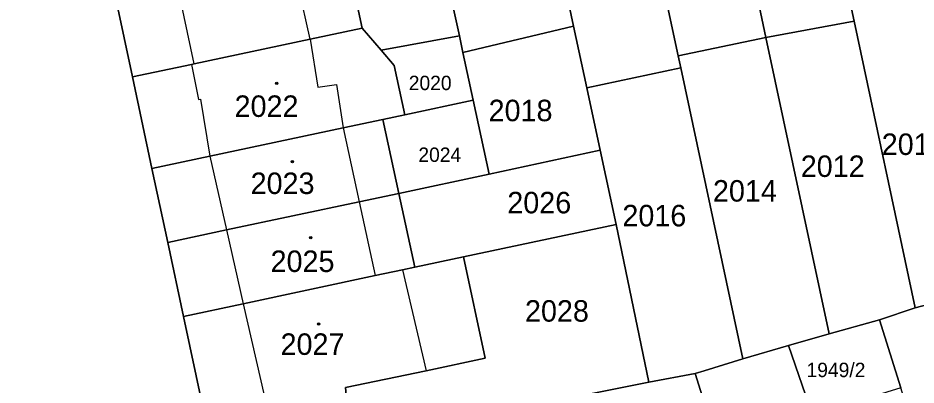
# Model space of a CAD drawing. Extents: x -596233 to -595156, y -1161235 to -1159375.
# Drawn here: x -595806.5 to -595735.4, y -1161048.4 to -1161019.3 of the extents above; entities that cross this region are included whole.
import ezdxf

# ---------------------------------------------------------------- set-up
doc = ezdxf.new("R2010")
doc.units = 0
for name, color, linetype in [('KN_CAR_KR', 7, 'Continuous'), ('KN_KULTURY', 7, 'Continuous'), ('KN_PARC_CIS_POZ', 7, 'Continuous'), ('KN_PARC_CIS_STAV', 7, 'Continuous'), ('KN_PARC_PLOCHA', 7, 'Continuous'), ('parcely_l', 7, 'Continuous')]:
    doc.layers.add(name, color=color, linetype=linetype)

msp = doc.modelspace()

# ---------------------------------------------------------------- linework, layer by layer
at = {"layer": 'KN_CAR_KR'}
for points in [[(-595792.5, -1161022.97), (-595794.54, -1161013.4)], [(-595783.32, -1161021.01), (-595784.25, -1161016.87)], [(-595783.32, -1161021.01), (-595782.73, -1161024.82)], [(-595792.71, -1161023.01), (-595792.16, -1161025.79)], [(-595782.73, -1161024.82), (-595781.25, -1161024.6)], [(-595781.25, -1161024.6), (-595780.72, -1161028.04)], [(-595792.16, -1161025.79), (-595792.01, -1161025.76)], [(-595792.01, -1161025.76), (-595791.26, -1161030.27)], [(-595780.72, -1161028.04), (-595779.44, -1161033.89)], [(-595791.26, -1161030.27), (-595789.95, -1161036.11)], [(-595779.44, -1161033.89), (-595778.17, -1161039.73)], [(-595789.95, -1161036.11), (-595788.64, -1161041.96)], [(-595776.02, -1161039.27), (-595774.15, -1161047.25)], [(-595788.64, -1161041.96), (-595786.95, -1161049.32)]]:
    msp.add_lwpolyline(points, dxfattribs=at)
at = {"layer": 'KN_KULTURY'}
for centre, radius in [((-595785.97, -1161024.51), 0.09), ((-595785.97, -1161024.51), 0.0398), ((-595784.73, -1161030.72), 0.09), ((-595784.73, -1161030.72), 0.0398), ((-595783.28, -1161036.72), 0.09), ((-595783.28, -1161036.72), 0.0398), ((-595782.66, -1161043.55), 0.09), ((-595782.66, -1161043.55), 0.0398)]:
    msp.add_circle(centre, radius, dxfattribs=at)
at = {"layer": 'KN_PARC_PLOCHA'}
for points in [[(-595741.26, -1161014.93), (-595740.27, -1161019.58), (-595747.24, -1161020.89), (-595748.55, -1161014.71), (-595751.19, -1161002.33), (-595752.23, -1160997.44), (-595745.3, -1160995.96), (-595744.32, -1161000.56), (-595744.27, -1161000.8), (-595741.95, -1161011.66), (-595741.58, -1161013.42)], [(-595747.24, -1161020.89), (-595754.19, -1161022.33), (-595755.5, -1161016.17), (-595758.15, -1161003.71), (-595758.18, -1161003.57), (-595759.17, -1160998.92), (-595752.23, -1160997.44), (-595751.19, -1161002.33), (-595748.55, -1161014.71)], [(-595754.19, -1161022.33), (-595753.98, -1161023.28), (-595761.43, -1161024.86), (-595762.48, -1161019.98), (-595762.96, -1161017.73), (-595763.21, -1161016.56), (-595765.64, -1161005.31), (-595766.67, -1161000.52), (-595759.17, -1160998.92), (-595758.18, -1161003.57), (-595758.15, -1161003.71), (-595755.5, -1161016.17)], [(-595762.48, -1161019.98), (-595771.23, -1161022.06), (-595771.51, -1161020.76), (-595771.97, -1161018.61), (-595772.18, -1161017.63), (-595774.41, -1161007.17), (-595775.43, -1161002.38), (-595766.67, -1161000.52), (-595765.64, -1161005.31), (-595763.21, -1161016.56), (-595762.96, -1161017.73)], [(-595771.51, -1161020.76), (-595777.7, -1161021.9), (-595779.21, -1161020.14), (-595780.07, -1161016.08), (-595780.1, -1161015.94), (-595781.62, -1161008.81), (-595781.67, -1161008.57), (-595782.66, -1161003.92), (-595775.43, -1161002.38), (-595774.41, -1161007.17), (-595772.18, -1161017.63), (-595771.97, -1161018.61)], [(-595779.21, -1161020.14), (-595783.32, -1161021.01), (-595792.5, -1161022.97), (-595792.71, -1161023.01), (-595797.39, -1161024.01), (-595800.84, -1161007.79), (-595782.66, -1161003.92), (-595781.67, -1161008.57), (-595781.62, -1161008.81), (-595780.1, -1161015.94), (-595780.07, -1161016.08)], [(-595734.81, -1161014.74), (-595729.32, -1161040.51), (-595731.29, -1161041.19), (-595735.43, -1161042.27), (-595740.27, -1161019.58), (-595741.26, -1161014.93), (-595735.05, -1161013.59)], [(-595777.7, -1161021.9), (-595776.68, -1161023.09), (-595775.84, -1161027), (-595777.56, -1161027.37), (-595780.72, -1161028.04), (-595791.26, -1161030.27), (-595795.85, -1161031.24), (-595797.39, -1161024.01), (-595792.71, -1161023.01), (-595792.5, -1161022.97), (-595783.32, -1161021.01), (-595779.21, -1161020.14)], [(-595761.43, -1161024.86), (-595760.36, -1161029.81), (-595769.16, -1161031.71), (-595770.42, -1161025.85), (-595771.23, -1161022.06), (-595762.48, -1161019.98)], [(-595735.43, -1161042.27), (-595738.25, -1161043.22), (-595742.24, -1161044.34), (-595747.24, -1161020.89), (-595740.27, -1161019.58)], [(-595771.23, -1161022.06), (-595770.42, -1161025.85), (-595775.84, -1161027), (-595776.68, -1161023.09), (-595777.7, -1161021.9), (-595771.51, -1161020.76)], [(-595742.24, -1161044.34), (-595745.45, -1161045.26), (-595749.08, -1161046.3), (-595753.98, -1161023.28), (-595754.19, -1161022.33), (-595747.24, -1161020.89)], [(-595749.08, -1161046.3), (-595752.12, -1161047.27), (-595752.84, -1161047.48), (-595756.52, -1161048.16), (-595759.1, -1161035.67), (-595760.36, -1161029.81), (-595761.43, -1161024.86), (-595753.98, -1161023.28)], [(-595769.16, -1161031.71), (-595776.3, -1161033.22), (-595777.56, -1161027.37), (-595775.84, -1161027), (-595770.42, -1161025.85)], [(-595776.3, -1161033.22), (-595779.44, -1161033.89), (-595789.95, -1161036.11), (-595794.6, -1161037.1), (-595795.85, -1161031.24), (-595791.26, -1161030.27), (-595780.72, -1161028.04), (-595777.56, -1161027.37)], [(-595759.1, -1161035.67), (-595771.18, -1161038.24), (-595775.04, -1161039.06), (-595776.3, -1161033.22), (-595769.16, -1161031.71), (-595760.36, -1161029.81)], [(-595775.04, -1161039.06), (-595776.02, -1161039.27), (-595778.17, -1161039.73), (-595788.64, -1161041.96), (-595793.35, -1161042.96), (-595794.6, -1161037.1), (-595789.95, -1161036.11), (-595779.44, -1161033.89), (-595776.3, -1161033.22)], [(-595756.52, -1161048.16), (-595762.45, -1161049.35), (-595767.32, -1161049.84), (-595772.39, -1161050.35), (-595780.31, -1161051.09), (-595780.54, -1161048.59), (-595774.15, -1161047.25), (-595769.47, -1161046.26), (-595771.18, -1161038.24), (-595759.1, -1161035.67)], [(-595780.31, -1161051.09), (-595782.34, -1161051.28), (-595785.67, -1161051.48), (-595787.03, -1161051.65), (-595791.35, -1161052.34), (-595793.35, -1161042.96), (-595788.64, -1161041.96), (-595778.17, -1161039.73), (-595776.02, -1161039.27), (-595775.04, -1161039.06), (-595771.18, -1161038.24), (-595769.47, -1161046.26), (-595774.15, -1161047.25), (-595780.54, -1161048.59)], [(-595726.93, -1161054.01), (-595734.08, -1161056.56), (-595736.56, -1161048.61), (-595738.25, -1161043.22), (-595735.43, -1161042.27), (-595731.29, -1161041.19), (-595730.52, -1161043.46)], [(-595736.56, -1161048.61), (-595743.56, -1161050.78), (-595745.45, -1161045.26), (-595742.24, -1161044.34), (-595738.25, -1161043.22)], [(-595743.56, -1161050.78), (-595750.27, -1161052.87), (-595751.09, -1161053.12), (-595752.84, -1161047.48), (-595752.12, -1161047.27), (-595749.08, -1161046.3), (-595745.45, -1161045.26)], [(-595750.27, -1161052.87), (-595745.53, -1161067.27), (-595744.68, -1161069.83), (-595743.64, -1161072.48), (-595748.88, -1161074.06), (-595756.02, -1161058.22), (-595755.12, -1161057.9), (-595757.37, -1161052.2), (-595760.92, -1161053.61), (-595762.45, -1161049.35), (-595756.52, -1161048.16), (-595752.84, -1161047.48), (-595751.09, -1161053.12)]]:
    msp.add_lwpolyline(points, close=True, dxfattribs=at)
msp.add_lwpolyline([(-595800.84, -1161007.79), (-595797.39, -1161024.01), (-595795.85, -1161031.24), (-595794.6, -1161037.1), (-595793.35, -1161042.96), (-595791.35, -1161052.34), (-595792.36, -1161052.52), (-595801.84, -1161055.76), (-595804.98, -1161056.66), (-595806.83, -1161056.42), (-595808.05, -1161050.74), (-595809.17, -1161045.43), (-595810.29, -1161040.1), (-595811.82, -1161032.84), (-595812.42, -1161029.86), (-595813.02, -1161026.89), (-595816.25, -1161010.92)], dxfattribs=at)
at = {"layer": 'parcely_l'}
for points in [[(-595747.24, -1161020.89), (-595748.55, -1161014.71), (-595751.19, -1161002.33), (-595752.23, -1160997.44)], [(-595759.17, -1160998.92), (-595758.18, -1161003.57), (-595758.15, -1161003.71), (-595755.5, -1161016.17), (-595754.19, -1161022.33)], [(-595762.48, -1161019.98), (-595762.96, -1161017.73), (-595763.21, -1161016.56), (-595765.64, -1161005.31), (-595766.67, -1161000.52)], [(-595775.43, -1161002.38), (-595774.41, -1161007.17), (-595772.18, -1161017.63), (-595771.97, -1161018.61), (-595771.51, -1161020.76)], [(-595779.21, -1161020.14), (-595780.07, -1161016.08), (-595780.1, -1161015.94), (-595781.62, -1161008.81), (-595781.67, -1161008.57), (-595782.66, -1161003.92)], [(-595800.84, -1161007.79), (-595797.39, -1161024.01)], [(-595741.26, -1161014.93), (-595740.27, -1161019.58)], [(-595779.21, -1161020.14), (-595783.32, -1161021.01), (-595792.5, -1161022.97), (-595792.71, -1161023.01), (-595797.39, -1161024.01)], [(-595777.7, -1161021.9), (-595779.21, -1161020.14)], [(-595762.48, -1161019.98), (-595771.23, -1161022.06)], [(-595761.43, -1161024.86), (-595762.48, -1161019.98)], [(-595747.24, -1161020.89), (-595740.27, -1161019.58)], [(-595740.27, -1161019.58), (-595735.43, -1161042.27)], [(-595771.51, -1161020.76), (-595777.7, -1161021.9)], [(-595771.23, -1161022.06), (-595771.51, -1161020.76)], [(-595754.19, -1161022.33), (-595747.24, -1161020.89)], [(-595742.24, -1161044.34), (-595747.24, -1161020.89)], [(-595775.84, -1161027), (-595776.68, -1161023.09), (-595777.7, -1161021.9)], [(-595771.23, -1161022.06), (-595770.42, -1161025.85)], [(-595754.19, -1161022.33), (-595753.98, -1161023.28)], [(-595761.43, -1161024.86), (-595753.98, -1161023.28)], [(-595753.98, -1161023.28), (-595749.08, -1161046.3)], [(-595797.39, -1161024.01), (-595795.85, -1161031.24)], [(-595760.36, -1161029.81), (-595761.43, -1161024.86)], [(-595775.84, -1161027), (-595770.42, -1161025.85)], [(-595770.42, -1161025.85), (-595769.16, -1161031.71)], [(-595777.56, -1161027.37), (-595775.84, -1161027)], [(-595795.85, -1161031.24), (-595791.26, -1161030.27), (-595780.72, -1161028.04), (-595777.56, -1161027.37)], [(-595776.3, -1161033.22), (-595777.56, -1161027.37)], [(-595769.16, -1161031.71), (-595760.36, -1161029.81)], [(-595759.1, -1161035.67), (-595760.36, -1161029.81)], [(-595795.85, -1161031.24), (-595794.6, -1161037.1)], [(-595769.16, -1161031.71), (-595776.3, -1161033.22)], [(-595794.6, -1161037.1), (-595789.95, -1161036.11), (-595779.44, -1161033.89), (-595776.3, -1161033.22)], [(-595776.3, -1161033.22), (-595775.04, -1161039.06)], [(-595771.18, -1161038.24), (-595759.1, -1161035.67)], [(-595759.1, -1161035.67), (-595756.52, -1161048.16)], [(-595794.6, -1161037.1), (-595793.35, -1161042.96)], [(-595780.31, -1161051.09), (-595780.54, -1161048.59), (-595774.15, -1161047.25), (-595769.47, -1161046.26), (-595771.18, -1161038.24)], [(-595771.18, -1161038.24), (-595775.04, -1161039.06)], [(-595775.04, -1161039.06), (-595776.02, -1161039.27), (-595778.17, -1161039.73), (-595788.64, -1161041.96), (-595793.35, -1161042.96)], [(-595735.43, -1161042.27), (-595731.29, -1161041.19)], [(-595793.35, -1161042.96), (-595791.35, -1161052.34)], [(-595735.43, -1161042.27), (-595738.25, -1161043.22)], [(-595738.25, -1161043.22), (-595742.24, -1161044.34)], [(-595738.25, -1161043.22), (-595736.56, -1161048.61)], [(-595742.24, -1161044.34), (-595745.45, -1161045.26)], [(-595745.45, -1161045.26), (-595749.08, -1161046.3)], [(-595745.45, -1161045.26), (-595743.56, -1161050.78)], [(-595749.08, -1161046.3), (-595752.12, -1161047.27), (-595752.84, -1161047.48)], [(-595752.84, -1161047.48), (-595756.52, -1161048.16)], [(-595752.84, -1161047.48), (-595751.09, -1161053.12), (-595750.27, -1161052.87)], [(-595756.52, -1161048.16), (-595762.45, -1161049.35)]]:
    msp.add_lwpolyline(points, dxfattribs=at)

# ---------------------------------------------------------------- texts
at = {"layer": 'KN_PARC_CIS_POZ'}
for s, height, p in [('2020', 1.14, (-595775.52, -1161025.05)), ('2018', 1.7, (-595769.1966, -1161027.51)), ('2010', 1.7, (-595738.0766, -1161030.18)), ('2024', 1.14, (-595774.76, -1161030.73)), ('2012', 1.7, (-595744.4866, -1161031.92)), ('2014', 1.7, (-595751.4366, -1161033.87)), ('2026', 1.7, (-595767.7166, -1161034.8)), ('2016', 1.7, (-595758.6066, -1161035.83)), ('2028', 1.7, (-595766.3166, -1161043.37)), ('1949/2', 1.14, (-595744.03, -1161047.76))]:
    msp.add_text(s, height=height, dxfattribs=at).set_placement(p)
at = {"layer": 'KN_PARC_CIS_STAV'}
for s, p in [('2022', (-595789.3066, -1161027.17)), ('2023', (-595788.0366, -1161033.27)), ('2025', (-595786.4566, -1161039.44)), ('2027', (-595785.6666, -1161046))]:
    msp.add_text(s, height=1.7, dxfattribs=at).set_placement(p)

doc.saveas('drawing.dxf')
